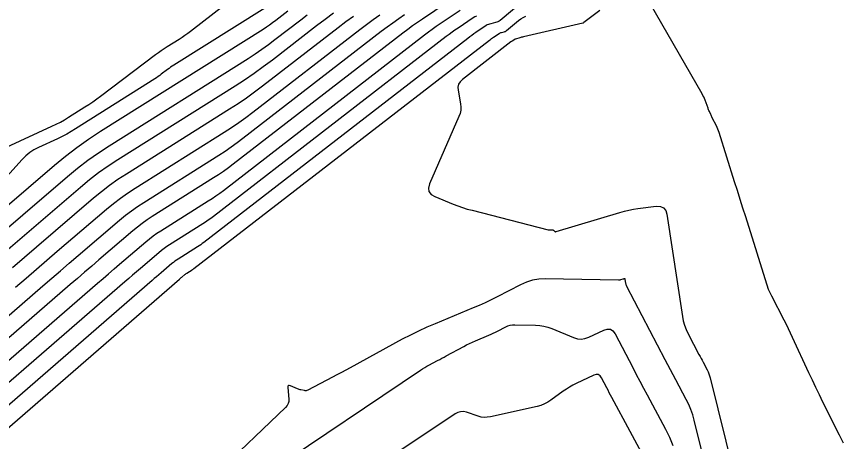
# Model space of a CAD drawing. Extents: x 1768942 to 1774819, y 723037 to 732099.
# Drawn here: x 1770546.4 to 1770640.1, y 726476.9 to 726525 of the extents above; entities that cross this region are included whole.
import ezdxf

# ---------------------------------------------------------------- set-up
doc = ezdxf.new("R2010")
doc.units = 0
doc.layers.add('R_Contours', color=7, linetype='Continuous')

msp = doc.modelspace()

# ---------------------------------------------------------------- linework, layer by layer
at = {"layer": 'R_Contours'}
for points in [[(1770534.912, 726505.436), (1770550.369, 726512.559), (1770550.858, 726512.794), (1770551.339, 726513.045), (1770551.81, 726513.311), (1770552.274, 726513.594), (1770554.11, 726514.754), (1770554.566, 726515.049), (1770555.015, 726515.353), (1770555.458, 726515.666), (1770555.895, 726515.989), (1770562.131, 726520.69), (1770562.452, 726520.926), (1770562.778, 726521.156), (1770563.108, 726521.378), (1770563.444, 726521.593), (1770564.797, 726522.439), (1770565.132, 726522.654), (1770565.462, 726522.878), (1770565.785, 726523.111), (1770566.103, 726523.352), (1770573.789, 726529.338)], [(1770603.769, 726526.696), (1770601.177, 726524.548), (1770601.063, 726524.465), (1770600.942, 726524.397), (1770600.814, 726524.344), (1770600.678, 726524.307), (1770600.121, 726524.188), (1770599.984, 726524.152), (1770599.852, 726524.103), (1770599.726, 726524.043), (1770599.605, 726523.969), (1770598.433, 726523.185), (1770598.199, 726523.026), (1770597.969, 726522.863), (1770597.741, 726522.696), (1770597.516, 726522.525), (1770567.593, 726499.402), (1770567.421, 726499.273), (1770567.247, 726499.148), (1770567.069, 726499.027), (1770566.889, 726498.91), (1770564.684, 726497.525), (1770564.501, 726497.405), (1770564.322, 726497.278), (1770564.149, 726497.146), (1770563.98, 726497.006), (1770562.763, 726495.965), (1770562.505, 726495.744), (1770562.247, 726495.522), (1770561.989, 726495.3), (1770561.732, 726495.077), (1770534.62, 726471.578)], [(1770595.201, 726526.606), (1770592.377, 726524.716), (1770591.815, 726524.333), (1770591.259, 726523.94), (1770590.71, 726523.538), (1770590.168, 726523.126), (1770570.927, 726508.258), (1770570.387, 726507.851), (1770569.837, 726507.457), (1770569.277, 726507.076), (1770568.708, 726506.709), (1770561.758, 726502.34), (1770561.181, 726501.962), (1770560.618, 726501.564), (1770560.071, 726501.145), (1770559.539, 726500.706), (1770555.702, 726497.423), (1770554.888, 726496.726), (1770554.075, 726496.027), (1770553.263, 726495.327), (1770552.453, 726494.625), (1770535.314, 726479.77)], [(1770640.104, 726476.671), (1770639.656, 726477.568), (1770637.779, 726481.307), (1770637.371, 726482.129), (1770636.97, 726482.954), (1770636.576, 726483.783), (1770636.19, 726484.615), (1770634.346, 726488.632), (1770634.117, 726489.124), (1770633.882, 726489.613), (1770633.641, 726490.099), (1770633.394, 726490.583), (1770631.97, 726493.333), (1770631.933, 726493.404), (1770631.897, 726493.476), (1770631.862, 726493.547), (1770631.828, 726493.619), (1770631.622, 726494.052), (1770629.025, 726502.286), (1770628.711, 726503.283), (1770628.397, 726504.28), (1770628.084, 726505.277), (1770627.771, 726506.274), (1770626.016, 726511.867), (1770625.951, 726512.06), (1770625.878, 726512.251), (1770625.797, 726512.438), (1770625.708, 726512.622), (1770625.239, 726513.539), (1770625.195, 726513.627), (1770625.151, 726513.716), (1770625.109, 726513.805), (1770625.067, 726513.895), (1770624.902, 726514.254), (1770624.861, 726514.344), (1770624.823, 726514.435), (1770624.786, 726514.527), (1770624.75, 726514.619), (1770624.413, 726515.527), (1770624.341, 726515.707), (1770624.263, 726515.884), (1770624.177, 726516.058), (1770624.083, 726516.228), (1770618.232, 726526.385)], [(1770535.083, 726477.039), (1770555.546, 726494.776), (1770556.172, 726495.318), (1770556.799, 726495.859), (1770557.427, 726496.398), (1770558.055, 726496.937), (1770561.019, 726499.473), (1770561.43, 726499.812), (1770561.853, 726500.135), (1770562.287, 726500.443), (1770562.733, 726500.735), (1770568.102, 726504.109), (1770568.541, 726504.393), (1770568.973, 726504.687), (1770569.398, 726504.991), (1770569.816, 726505.306), (1770592.617, 726522.926), (1770593.054, 726523.257), (1770593.496, 726523.581), (1770593.943, 726523.897), (1770594.396, 726524.206), (1770596.669, 726525.727)], [(1770577.123, 726525.604), (1770575.748, 726524.542), (1770575.402, 726524.281), (1770575.049, 726524.028), (1770574.69, 726523.784), (1770574.325, 726523.548), (1770555.906, 726511.97), (1770554.541, 726511.076), (1770553.21, 726510.134), (1770551.916, 726509.144), (1770550.656, 726508.106), (1770538.573, 726497.767)], [(1770574.523, 726525.937), (1770564.206, 726519.486), (1770564.02, 726519.367), (1770563.837, 726519.244), (1770563.657, 726519.117), (1770563.479, 726518.986), (1770562.773, 726518.454), (1770562.595, 726518.323), (1770562.415, 726518.196), (1770562.232, 726518.072), (1770562.047, 726517.952), (1770553.066, 726512.274), (1770552.564, 726511.968), (1770552.053, 726511.679), (1770551.533, 726511.408), (1770551.003, 726511.153), (1770548.866, 726510.168), (1770548.349, 726509.898), (1770547.867, 726509.581), (1770547.419, 726509.216), (1770547.007, 726508.804), (1770543.129, 726504.529)], [(1770612.478, 726525.69), (1770610.67, 726524.316), (1770610.661, 726524.309), (1770610.652, 726524.302), (1770610.643, 726524.294), (1770610.635, 726524.287), (1770610.601, 726524.257), (1770610.592, 726524.25), (1770610.583, 726524.245), (1770610.573, 726524.24), (1770610.562, 726524.237), (1770603.819, 726522.701), (1770603.721, 726522.678), (1770603.623, 726522.653), (1770603.526, 726522.627), (1770603.429, 726522.598), (1770602.921, 726522.445), (1770602.886, 726522.433), (1770602.853, 726522.417), (1770602.822, 726522.399), (1770602.793, 726522.377), (1770602.636, 726522.247), (1770602.629, 726522.242), (1770602.622, 726522.237), (1770602.614, 726522.234), (1770602.606, 726522.232), (1770602.572, 726522.225), (1770602.564, 726522.223), (1770602.556, 726522.22), (1770602.548, 726522.216), (1770602.541, 726522.212), (1770602.47, 726522.164), (1770602.456, 726522.154), (1770602.442, 726522.145), (1770602.428, 726522.134), (1770602.414, 726522.124), (1770596.904, 726517.866), (1770596.646, 726517.613), (1770596.481, 726517.324), (1770596.408, 726516.999), (1770596.429, 726516.638), (1770596.696, 726515.123), (1770596.735, 726514.747), (1770596.719, 726514.378), (1770596.648, 726514.016), (1770596.522, 726513.66), (1770593.19, 726506.043), (1770593.058, 726505.566), (1770593.113, 726505.164), (1770593.354, 726504.839), (1770593.783, 726504.589), (1770595.869, 726503.744), (1770596.393, 726503.542), (1770596.924, 726503.358), (1770597.46, 726503.191), (1770598.002, 726503.043), (1770606.645, 726500.838), (1770606.701, 726500.826), (1770606.757, 726500.818), (1770606.813, 726500.814), (1770606.87, 726500.813), (1770607.13, 726500.822), (1770607.17, 726500.819), (1770607.208, 726500.809), (1770607.244, 726500.792), (1770607.276, 726500.768), (1770607.402, 726500.655), (1770607.434, 726500.632), (1770607.469, 726500.619), (1770607.506, 726500.616), (1770607.545, 726500.624), (1770614.765, 726502.804), (1770615.269, 726502.945), (1770615.778, 726503.064), (1770616.291, 726503.162), (1770616.808, 726503.238), (1770618.888, 726503.499), (1770619.353, 726503.492), (1770619.707, 726503.339), (1770619.952, 726503.039), (1770620.086, 726502.594), (1770621.854, 726491.023), (1770621.953, 726490.511), (1770622.094, 726490.013), (1770622.276, 726489.528), (1770622.498, 726489.056), (1770623.729, 726486.702), (1770623.843, 726486.485), (1770623.957, 726486.268), (1770624.072, 726486.051), (1770624.188, 726485.835), (1770624.651, 726484.969), (1770624.76, 726484.75), (1770624.855, 726484.526), (1770624.935, 726484.296), (1770625.001, 726484.06), (1770629.417, 726466.207)], [(1770534.388, 726468.847), (1770564.825, 726495.228), (1770564.898, 726495.291), (1770564.971, 726495.354), (1770565.043, 726495.416), (1770565.116, 726495.479), (1770565.46, 726495.773), (1770565.508, 726495.812), (1770565.557, 726495.85), (1770565.607, 726495.886), (1770565.659, 726495.92), (1770566.282, 726496.311), (1770566.333, 726496.344), (1770566.383, 726496.378), (1770566.433, 726496.413), (1770566.481, 726496.45), (1770599.965, 726522.324), (1770600.085, 726522.415), (1770600.205, 726522.504), (1770600.328, 726522.59), (1770600.451, 726522.674), (1770601.073, 726523.09), (1770601.137, 726523.129), (1770601.204, 726523.161), (1770601.274, 726523.187), (1770601.347, 726523.206), (1770601.642, 726523.269), (1770601.714, 726523.289), (1770601.782, 726523.317), (1770601.846, 726523.353), (1770601.907, 726523.398), (1770603.281, 726524.537), (1770603.537, 726524.728), (1770603.808, 726524.892), (1770604.095, 726525.027)], [(1770598.501, 726525.045), (1770598.315, 726524.956), (1770598.137, 726524.848), (1770596.414, 726523.695), (1770596.071, 726523.461), (1770595.732, 726523.222), (1770595.397, 726522.976), (1770595.067, 726522.725), (1770568.704, 726502.354), (1770568.41, 726502.132), (1770568.11, 726501.917), (1770567.805, 726501.71), (1770567.495, 726501.51), (1770563.709, 726499.13), (1770563.394, 726498.924), (1770563.088, 726498.707), (1770562.79, 726498.479), (1770562.5, 726498.24), (1770560.409, 726496.451), (1770559.966, 726496.071), (1770559.523, 726495.69), (1770559.081, 726495.309), (1770558.639, 726494.927), (1770534.851, 726474.309)], [(1770535.546, 726482.501), (1770549.36, 726494.475), (1770550.355, 726495.336), (1770551.351, 726496.195), (1770552.349, 726497.053), (1770553.348, 726497.909), (1770558.058, 726501.94), (1770558.712, 726502.478), (1770559.384, 726502.992), (1770560.074, 726503.481), (1770560.783, 726503.945), (1770569.315, 726509.308), (1770570.013, 726509.759), (1770570.7, 726510.226), (1770571.375, 726510.71), (1770572.039, 726511.21), (1770587.719, 726523.327), (1770588.367, 726523.818), (1770589.023, 726524.299), (1770589.687, 726524.768), (1770590.359, 726525.227)], [(1770541.988, 726498.19), (1770552.137, 726506.873), (1770553.275, 726507.811), (1770554.445, 726508.706), (1770555.647, 726509.557), (1770556.881, 726510.365), (1770572.627, 726520.263), (1770573.404, 726520.764), (1770574.168, 726521.284), (1770574.919, 726521.822), (1770575.657, 726522.379), (1770578.586, 726524.641), (1770579.322, 726525.201)], [(1770582.313, 726525.376), (1770581.336, 726524.661), (1770580.371, 726523.928), (1770575.374, 726520.066), (1770574.341, 726519.288), (1770573.29, 726518.535), (1770572.221, 726517.808), (1770571.134, 726517.106), (1770557.857, 726508.76), (1770556.754, 726508.038), (1770555.68, 726507.277), (1770554.634, 726506.478), (1770553.617, 726505.64), (1770545.404, 726498.612)], [(1770584.549, 726525.017), (1770583.68, 726524.38), (1770582.82, 726523.727), (1770574.262, 726517.114), (1770573.352, 726516.429), (1770572.427, 726515.765), (1770571.485, 726515.125), (1770570.528, 726514.507), (1770558.832, 726507.155), (1770557.861, 726506.519), (1770556.914, 726505.849), (1770555.993, 726505.145), (1770555.098, 726504.406), (1770548.641, 726498.881), (1770547.271, 726497.708), (1770545.903, 726496.532)], [(1770546.266, 726494.324), (1770547.446, 726495.345), (1770548.627, 726496.363), (1770549.81, 726497.38), (1770550.994, 726498.395), (1770556.578, 726503.173), (1770557.353, 726503.812), (1770558.149, 726504.421), (1770558.967, 726505), (1770559.807, 726505.55), (1770569.921, 726511.907), (1770570.749, 726512.442), (1770571.563, 726512.996), (1770572.364, 726513.569), (1770573.151, 726514.162), (1770585.27, 726523.527), (1770586.023, 726524.099), (1770586.786, 726524.658), (1770587.558, 726525.204)], [(1770625.978, 726468.008), (1770623.193, 726479.264), (1770623.023, 726479.873), (1770622.815, 726480.467), (1770622.571, 726481.048), (1770622.289, 726481.615), (1770621.091, 726483.852), (1770620.792, 726484.412), (1770620.494, 726484.972), (1770620.198, 726485.534), (1770619.903, 726486.096), (1770615.547, 726494.428), (1770615.51, 726494.508), (1770615.479, 726494.589), (1770615.456, 726494.673), (1770615.439, 726494.759), (1770615.367, 726495.229), (1770615.36, 726495.252), (1770615.348, 726495.267), (1770615.329, 726495.275), (1770615.306, 726495.276), (1770615.199, 726495.262), (1770615.173, 726495.258), (1770615.147, 726495.253), (1770615.121, 726495.247), (1770615.095, 726495.24), (1770614.82, 726495.157), (1770614.765, 726495.143), (1770614.709, 726495.133), (1770614.653, 726495.127), (1770614.597, 726495.126), (1770606.299, 726495.279), (1770605.564, 726495.248), (1770604.851, 726495.127), (1770604.158, 726494.917), (1770603.487, 726494.617), (1770600.843, 726493.237), (1770600.179, 726492.899), (1770599.507, 726492.577), (1770598.828, 726492.27), (1770598.143, 726491.979), (1770593.812, 726490.193), (1770592.866, 726489.788), (1770591.932, 726489.359), (1770591.01, 726488.905), (1770590.1, 726488.425), (1770584.185, 726485.212), (1770583.689, 726484.943), (1770583.193, 726484.676), (1770582.695, 726484.411), (1770582.197, 726484.147), (1770579.384, 726482.661), (1770579.293, 726482.623), (1770579.2, 726482.601), (1770579.105, 726482.596), (1770579.007, 726482.608), (1770578.612, 726482.691), (1770578.514, 726482.714), (1770578.418, 726482.742), (1770578.323, 726482.775), (1770578.229, 726482.813), (1770577.422, 726483.168), (1770577.279, 726483.209), (1770577.181, 726483.186), (1770577.129, 726483.101), (1770577.121, 726482.953), (1770577.229, 726481.654), (1770577.224, 726481.389), (1770577.164, 726481.144), (1770577.047, 726480.92), (1770576.874, 726480.718), (1770561.377, 726465.894)], [(1770575.192, 726473.515), (1770592.166, 726484.938), (1770592.398, 726485.09), (1770592.634, 726485.236), (1770592.874, 726485.375), (1770593.117, 726485.508), (1770594.099, 726486.026), (1770594.345, 726486.156), (1770594.59, 726486.287), (1770594.834, 726486.418), (1770595.078, 726486.55), (1770597.054, 726487.624), (1770597.379, 726487.795), (1770597.708, 726487.957), (1770598.041, 726488.11), (1770598.379, 726488.255), (1770599.924, 726488.892), (1770600.169, 726488.996), (1770600.411, 726489.106), (1770600.651, 726489.221), (1770600.888, 726489.341), (1770601.831, 726489.833), (1770602.071, 726489.94), (1770602.318, 726490.015), (1770602.572, 726490.059), (1770602.835, 726490.07), (1770605.197, 726490.026), (1770605.674, 726489.995), (1770606.143, 726489.92), (1770606.602, 726489.801), (1770607.052, 726489.638), (1770609.506, 726488.616), (1770609.94, 726488.483), (1770610.372, 726488.445), (1770610.802, 726488.504), (1770611.23, 726488.658), (1770612.934, 726489.467), (1770613.335, 726489.592), (1770613.683, 726489.562), (1770613.979, 726489.376), (1770614.224, 726489.036), (1770616.217, 726485.224), (1770616.623, 726484.449), (1770617.031, 726483.676), (1770617.441, 726482.904), (1770617.852, 726482.133), (1770619.927, 726478.26), (1770620.381, 726477.346), (1770620.775, 726476.409)], [(1770617.989, 726474.114), (1770613.862, 726481.818), (1770613.712, 726482.098), (1770613.564, 726482.378), (1770613.415, 726482.659), (1770613.268, 726482.94), (1770612.679, 726484.066), (1770612.515, 726484.295), (1770612.315, 726484.42), (1770612.081, 726484.44), (1770611.811, 726484.356), (1770609.82, 726483.411), (1770609.435, 726483.218), (1770609.06, 726483.007), (1770608.696, 726482.78), (1770608.341, 726482.536), (1770606.942, 726481.524), (1770606.583, 726481.291), (1770606.207, 726481.098), (1770605.812, 726480.944), (1770605.4, 726480.83), (1770600.081, 726479.64), (1770599.735, 726479.586), (1770599.393, 726479.579), (1770599.052, 726479.62), (1770598.714, 726479.708), (1770597.366, 726480.155), (1770597.034, 726480.228), (1770596.713, 726480.224), (1770596.402, 726480.143), (1770596.101, 726479.985), (1770586.869, 726473.835)]]:
    msp.add_lwpolyline(points, dxfattribs=at)

doc.saveas('drawing.dxf')
